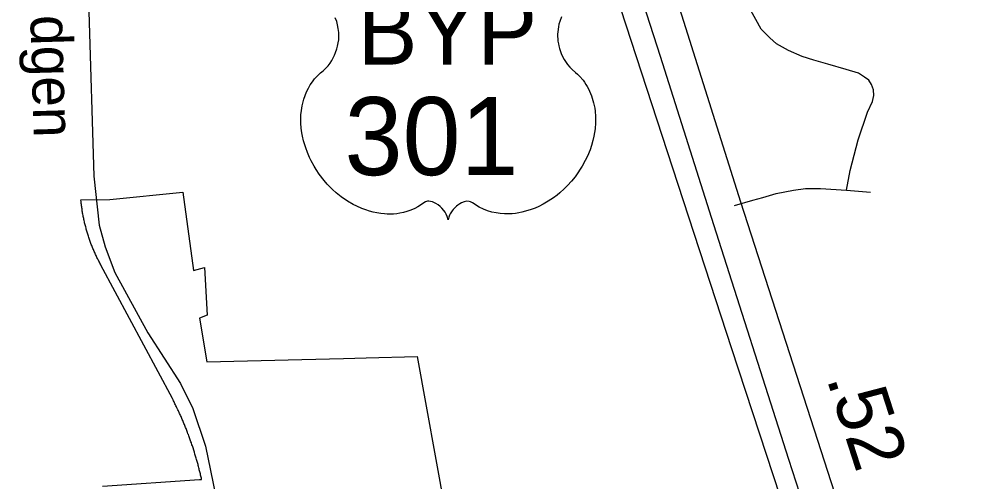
# Model space of a CAD drawing. Extents: x 2220236 to 2384410, y 720751 to 894131.
# Drawn here: x 2345172 to 2347371, y 786817 to 787885 of the extents above; entities that cross this region are included whole.
import ezdxf

# ---------------------------------------------------------------- set-up
doc = ezdxf.new("R2010")
doc.units = 0
for name, color, linetype in [('Exist Boundary Political City Limit New', 7, 'Continuous'), ('Exist Road Non-System Type 51', 7, 'Continuous'), ('Exist Road Primary US Divided Attributed', 7, 'Continuous'), ('Exist Road Primary US Mileage Hundredths English Label', 7, 'Continuous'), ('Exist Road Primary US Shield CELL', 7, 'Continuous'), ('Exist Road Primary US Shield Number Label', 7, 'Continuous'), ('Exist Road Secondary Type 51 Attributed', 7, 'Continuous'), ('Exist Road Secondary Type 51 Label', 7, 'Continuous'), ('Map Preparation Boundary City Limit Buffer Line', 7, 'Continuous')]:
    doc.layers.add(name, color=color, linetype=linetype)

msp = doc.modelspace()

# ---------------------------------------------------------------- linework, layer by layer
at = {"layer": 'Exist Boundary Political City Limit New'}
for points in [[(2346976.8, 786636.9), (2346817, 787124.6), (2346668.2, 787578.6), (2346465.5, 788201.5)], [(2345364.8, 786807.6), (2345588.8, 786822.9), (2345593.5, 786823.2), (2345593, 786825.8), (2345592.5, 786828.2), (2345592, 786830.7), (2345591.2, 786833.1), (2345590.8, 786835.6), (2345590.2, 786837.9), (2345589.5, 786840.4), (2345589, 786842.8), (2345588.2, 786845.2), (2345587.8, 786847.7), (2345587, 786850.1), (2345586.5, 786852.5), (2345585.8, 786854.9), (2345585.2, 786857.3), (2345584.5, 786859.8), (2345583.8, 786862.1), (2345583.2, 786864.6), (2345582.5, 786866.9), (2345581.8, 786869.4), (2345581, 786871.8), (2345580.5, 786874.2), (2345579, 786878.9), (2345578.2, 786881.4), (2345576.8, 786886.1), (2345575.2, 786890.9), (2345573.8, 786895.6), (2345572.2, 786900.4), (2345571.2, 786902.8), (2345569.8, 786907.5), (2345569, 786909.9), (2345568, 786912.2), (2345566.5, 786916.9), (2345565.5, 786919.2), (2345564.8, 786921.6), (2345563.8, 786923.9), (2345563, 786926.3), (2345562, 786928.6), (2345561.2, 786931), (2345560.2, 786933.3), (2345559.2, 786935.6), (2345558.5, 786938), (2345557.5, 786940.3), (2345556.5, 786942.6), (2345555.8, 786944.9), (2345554.8, 786947.2), (2345553.8, 786949.6), (2345552.8, 786951.9), (2345551.8, 786954.2), (2345551, 786956.5), (2345550, 786958.8), (2345549, 786961.1), (2345548, 786963.4), (2345547, 786965.7), (2345546, 786967.9), (2345545, 786970.2), (2345543.8, 786972.5), (2345542.8, 786974.8), (2345541.8, 786977.1), (2345540.8, 786979.3), (2345539.8, 786981.6), (2345538.5, 786983.9), (2345536.5, 786988.4), (2345535.5, 786990.6), (2345534.2, 786992.9), (2345533.2, 786995.1), (2345532, 786997.4), (2345531, 786999.6), (2345529.8, 787001.8), (2345528.8, 787004.1), (2345527.5, 787006.3), (2345526, 787009.6), (2345361, 787317.3), (2345360, 787319.5), (2345358.8, 787321.7), (2345357.5, 787323.9), (2345356.5, 787326.1), (2345355.2, 787328.4), (2345354.2, 787330.6), (2345353, 787332.8), (2345352, 787335.1), (2345350.8, 787337.3), (2345349.8, 787339.6), (2345348.8, 787341.9), (2345347.8, 787344.1), (2345346.8, 787346.4), (2345345.8, 787348.7), (2345344.8, 787351), (2345343.8, 787353.3), (2345342.8, 787355.6), (2345341.8, 787357.9), (2345341, 787360.2), (2345340, 787362.6), (2345339, 787364.9), (2345338.2, 787367.2), (2345337.2, 787369.6), (2345336.5, 787371.9), (2345335.5, 787374.2), (2345334, 787379), (2345333.2, 787381.4), (2345332.2, 787383.8), (2345330.8, 787388.5), (2345330, 787390.9), (2345329.5, 787393.3), (2345328, 787398.1), (2345327.2, 787400.5), (2345326.8, 787402.9), (2345326, 787405.3), (2345325.2, 787407.8), (2345324.8, 787410.2), (2345324.2, 787412.6), (2345323.5, 787415), (2345323, 787417.4), (2345322.5, 787419.9), (2345322, 787422.3), (2345321.5, 787424.8), (2345321, 787427.2), (2345320.5, 787429.7), (2345320, 787432.1), (2345319.5, 787434.6), (2345319, 787437.1), (2345318.5, 787439.5), (2345318.2, 787442), (2345317.8, 787444.4), (2345317.5, 787446.9), (2345317, 787449.4), (2345316.8, 787451.9), (2345316.2, 787454.4), (2345316, 787456.8), (2345315.8, 787459.3), (2345315.5, 787461.8), (2345315.2, 787464.2), (2345315, 787466.8), (2345314.8, 787468.3), (2345381.8, 787468.8), (2345550.2, 787485.4), (2345575, 787304.6), (2345600.2, 787312), (2345606.2, 787201.6), (2345588.8, 787194.9), (2345605.5, 787094.2), (2345824.8, 787099.8), (2345921, 787102.2), (2345973.2, 787103.5), (2346090.8, 787106.4), (2346155, 786754.6)]]:
    msp.add_lwpolyline(points, dxfattribs=at)
at = {"layer": 'Exist Road Non-System Type 51'}
msp.add_line((2347081.5, 787490.5), (2347136.8, 787485.5), dxfattribs=at)
for points in [[(2347081.5, 787490.5), (2347089.9, 787535.8), (2347108.3, 787606.2), (2347130.1, 787669.8), (2347141.3, 787695), (2347144.6, 787708.4), (2347143.5, 787721.8), (2347139, 787734.1), (2347133.4, 787744.1), (2347123.4, 787750.8), (2347108.9, 787759.8), (2347081, 787768.7), (2347038.6, 787781), (2347006.2, 787789.9), (2346979.4, 787798.9), (2346948.1, 787812.3), (2346920.2, 787827.9), (2346904.6, 787841.3), (2346884.5, 787861.4), (2346872.2, 787883.7), (2346861, 787905)], [(2346888.6, 787473.6), (2346919.1, 787482.2), (2346959.3, 787490.5), (2346987.2, 787493.9), (2347021.2, 787493.9), (2347081.5, 787490.5)], [(2346823.5, 787454.9), (2346865.5, 787467.1), (2346888.6, 787473.6)]]:
    msp.add_lwpolyline(points, dxfattribs=at)
at = {"layer": 'Exist Road Primary US Divided Attributed'}
for points in [[(2346210.2, 789148.9), (2346300.2, 788891.8), (2346389.8, 788611.3), (2346540.8, 788143.2), (2346651.9, 787799.6), (2346774.7, 787411.2), (2346947.6, 786869.7), (2347015.3, 786660.5), (2347069.4, 786501.8), (2347364.1, 785590.9)], [(2347439.5, 785590.9), (2347132.2, 786550.5), (2347015.3, 786913.2), (2346837.7, 787462.6), (2346701.7, 787894.2), (2346625.4, 788129.9), (2346481.2, 788589.6)]]:
    msp.add_lwpolyline(points, dxfattribs=at)
at = {"layer": 'Exist Road Primary US Shield CELL'}
msp.add_lwpolyline([(2346423.8, 787889.7), (2346419.9, 787879.3), (2346418, 787872.8), (2346416.8, 787867.3), (2346415.3, 787855.8), (2346414.9, 787850.3), (2346414.9, 787844.9), (2346415.2, 787839.2), (2346415.7, 787833.8), (2346416.7, 787828.1), (2346417.6, 787823), (2346419.2, 787816.9), (2346421.5, 787809.7), (2346424.3, 787802.8), (2346430.2, 787791.7), (2346437.7, 787780.3), (2346443.1, 787773.9), (2346448.4, 787768.4), (2346456.4, 787761.7), (2346460.7, 787757.9), (2346465.6, 787753), (2346473.7, 787743.6), (2346476.9, 787739.2), (2346480.2, 787734.3), (2346483.3, 787729.2), (2346486.3, 787723.7), (2346488.7, 787718.9), (2346493.2, 787707.9), (2346496.6, 787697.2), (2346498.1, 787691.6), (2346500.5, 787679), (2346501.4, 787672.7), (2346502.4, 787660.4), (2346502.4, 787645.5), (2346501.3, 787631.4), (2346498.6, 787614.9), (2346496.4, 787605), (2346493, 787593.6), (2346489.8, 787583.6), (2346483.9, 787568.9), (2346478.7, 787558.3), (2346471.9, 787545.8), (2346467.3, 787538.3), (2346461.9, 787530.3), (2346455.1, 787521), (2346447.2, 787511.1), (2346437.7, 787500.7), (2346430.1, 787493), (2346420, 787484.1), (2346414, 787479), (2346405.3, 787472.5), (2346393.5, 787464.6), (2346381.8, 787457.8), (2346371.8, 787452.8), (2346363, 787449), (2346351.6, 787444.6), (2346332.6, 787439.4), (2346325.7, 787437.9), (2346317.5, 787436.7), (2346309.8, 787436), (2346302.4, 787435.5), (2346292.4, 787435.5), (2346282.4, 787436.3), (2346273, 787437.6), (2346263.2, 787439.7), (2346253, 787442.7), (2346243.7, 787446.4), (2346234.2, 787451), (2346218.3, 787461), (2346213.7, 787463.5), (2346211.1, 787464.2), (2346205, 787464.5), (2346199.2, 787463.2), (2346193.3, 787460.9), (2346189.7, 787459), (2346185, 787455.9), (2346181.3, 787453), (2346176.9, 787448.8), (2346173.9, 787445.3), (2346171.6, 787442.6), (2346167.1, 787435.5), (2346165.5, 787432.2), (2346163.8, 787427.8), (2346162.4, 787421.5), (2346160.3, 787429.5), (2346158, 787434.8), (2346155.2, 787439.4), (2346152.4, 787443.4), (2346147.9, 787448.6), (2346143.9, 787452.4), (2346139, 787456.4), (2346133.9, 787459.5), (2346129.7, 787461.6), (2346125.9, 787463.1), (2346121.3, 787464.2), (2346117.5, 787464.5), (2346114.4, 787464.5), (2346110.1, 787463.5), (2346104.3, 787459.3), (2346098.8, 787455.5), (2346092.8, 787451.8), (2346085.6, 787448), (2346080.4, 787445.5), (2346074.2, 787443.1), (2346066.9, 787440.7), (2346059, 787438.6), (2346050.9, 787437), (2346043.7, 787435.9), (2346036, 787435.2), (2346029.1, 787435), (2346021.9, 787435), (2346015.2, 787435.6), (2346007.3, 787436.3), (2345997.6, 787437.7), (2345989.6, 787439.5), (2345981.1, 787441.8), (2345972.3, 787444.5), (2345963, 787448.1), (2345951.3, 787453.2), (2345943.2, 787457.4), (2345930.3, 787464.8), (2345915.3, 787475.2), (2345903.9, 787484.4), (2345895.6, 787491.9), (2345883.4, 787504.3), (2345876.2, 787512.5), (2345864.9, 787527.1), (2345857.7, 787537.6), (2345853.1, 787545.4), (2345846.2, 787557.8), (2345842.5, 787565.7), (2345837.6, 787577.1), (2345833.8, 787587.5), (2345830.6, 787597.4), (2345828.9, 787603.7), (2345826.4, 787614.7), (2345825, 787622.5), (2345823.5, 787633.2), (2345822.7, 787644.5), (2345822.6, 787655), (2345822.8, 787663.6), (2345823.8, 787673.7), (2345825.5, 787684.4), (2345827.6, 787693.6), (2345829.4, 787700.2), (2345832.2, 787708.3), (2345835.8, 787717.2), (2345840, 787725.7), (2345844.1, 787732.8), (2345849.2, 787740.4), (2345854.2, 787746.8), (2345860.8, 787754), (2345867.6, 787760.5), (2345873.9, 787765.6), (2345881.3, 787772.9), (2345885.2, 787777.3), (2345889.9, 787783.4), (2345893.6, 787789.1), (2345896.5, 787794.2), (2345900.5, 787801.8), (2345902.8, 787807.4), (2345905.8, 787816), (2345907.3, 787822.1), (2345908.8, 787830), (2345909.8, 787837.3), (2345910.1, 787846.5), (2345909.9, 787854.1), (2345908.9, 787863), (2345907.3, 787871.5), (2345905.2, 787879), (2345902, 787887.5)], dxfattribs=at)
at = {"layer": 'Exist Road Secondary Type 51 Attributed'}
msp.add_lwpolyline([(2345313.3, 788416.6), (2345322.7, 788307.6), (2345333.5, 787902.5), (2345344.9, 787522.4), (2345357, 787409.3), (2345371, 787359.8), (2345393.6, 787300.1), (2345469.3, 787161.1), (2345544.5, 787044.2), (2345573.3, 786986.5), (2345602.5, 786899.9), (2345642.1, 786705.5), (2345685.2, 786410.8), (2345710.1, 786184), (2345716.8, 786077.7), (2345718.1, 786009)], dxfattribs=at)
at = {"layer": 'Map Preparation Boundary City Limit Buffer Line'}
for points in [[(2346976.8, 786636.9), (2346817, 787124.6), (2346668.2, 787578.6), (2346465.5, 788201.5)], [(2345364.8, 786807.6), (2345588.8, 786822.9), (2345593.5, 786823.2), (2345593, 786825.8), (2345592.5, 786828.2), (2345592, 786830.7), (2345591.2, 786833.1), (2345590.8, 786835.6), (2345590.2, 786837.9), (2345589.5, 786840.4), (2345589, 786842.8), (2345588.2, 786845.2), (2345587.8, 786847.7), (2345587, 786850.1), (2345586.5, 786852.5), (2345585.8, 786854.9), (2345585.2, 786857.3), (2345584.5, 786859.8), (2345583.8, 786862.1), (2345583.2, 786864.6), (2345582.5, 786866.9), (2345581.8, 786869.4), (2345581, 786871.8), (2345580.5, 786874.2), (2345579, 786878.9), (2345578.2, 786881.4), (2345576.8, 786886.1), (2345575.2, 786890.9), (2345573.8, 786895.6), (2345572.2, 786900.4), (2345571.2, 786902.8), (2345569.8, 786907.5), (2345569, 786909.9), (2345568, 786912.2), (2345566.5, 786916.9), (2345565.5, 786919.2), (2345564.8, 786921.6), (2345563.8, 786923.9), (2345563, 786926.3), (2345562, 786928.6), (2345561.2, 786931), (2345560.2, 786933.3), (2345559.2, 786935.6), (2345558.5, 786938), (2345557.5, 786940.3), (2345556.5, 786942.6), (2345555.8, 786944.9), (2345554.8, 786947.2), (2345553.8, 786949.6), (2345552.8, 786951.9), (2345551.8, 786954.2), (2345551, 786956.5), (2345550, 786958.8), (2345549, 786961.1), (2345548, 786963.4), (2345547, 786965.7), (2345546, 786967.9), (2345545, 786970.2), (2345543.8, 786972.5), (2345542.8, 786974.8), (2345541.8, 786977.1), (2345540.8, 786979.3), (2345539.8, 786981.6), (2345538.5, 786983.9), (2345536.5, 786988.4), (2345535.5, 786990.6), (2345534.2, 786992.9), (2345533.2, 786995.1), (2345532, 786997.4), (2345531, 786999.6), (2345529.8, 787001.8), (2345528.8, 787004.1), (2345527.5, 787006.3), (2345526, 787009.6), (2345361, 787317.3), (2345360, 787319.5), (2345358.8, 787321.7), (2345357.5, 787323.9), (2345356.5, 787326.1), (2345355.2, 787328.4), (2345354.2, 787330.6), (2345353, 787332.8), (2345352, 787335.1), (2345350.8, 787337.3), (2345349.8, 787339.6), (2345348.8, 787341.9), (2345347.8, 787344.1), (2345346.8, 787346.4), (2345345.8, 787348.7), (2345344.8, 787351), (2345343.8, 787353.3), (2345342.8, 787355.6), (2345341.8, 787357.9), (2345341, 787360.2), (2345340, 787362.6), (2345339, 787364.9), (2345338.2, 787367.2), (2345337.2, 787369.6), (2345336.5, 787371.9), (2345335.5, 787374.2), (2345334, 787379), (2345333.2, 787381.4), (2345332.2, 787383.8), (2345330.8, 787388.5), (2345330, 787390.9), (2345329.5, 787393.3), (2345328, 787398.1), (2345327.2, 787400.5), (2345326.8, 787402.9), (2345326, 787405.3), (2345325.2, 787407.8), (2345324.8, 787410.2), (2345324.2, 787412.6), (2345323.5, 787415), (2345323, 787417.4), (2345322.5, 787419.9), (2345322, 787422.3), (2345321.5, 787424.8), (2345321, 787427.2), (2345320.5, 787429.7), (2345320, 787432.1), (2345319.5, 787434.6), (2345319, 787437.1), (2345318.5, 787439.5), (2345318.2, 787442), (2345317.8, 787444.4), (2345317.5, 787446.9), (2345317, 787449.4), (2345316.8, 787451.9), (2345316.2, 787454.4), (2345316, 787456.8), (2345315.8, 787459.3), (2345315.5, 787461.8), (2345315.2, 787464.2), (2345315, 787466.8), (2345314.8, 787468.3), (2345381.8, 787468.8), (2345550.2, 787485.4), (2345575, 787304.6), (2345600.2, 787312), (2345606.2, 787201.6), (2345588.8, 787194.9), (2345605.5, 787094.2), (2345824.8, 787099.8), (2345921, 787102.2), (2345973.2, 787103.5), (2346090.8, 787106.4), (2346155, 786754.6)]]:
    msp.add_lwpolyline(points, dxfattribs=at)

# ---------------------------------------------------------------- texts
at = {"layer": 'Exist Road Primary US Mileage Hundredths English Label'}
msp.add_text('.52', height=125, rotation=287.8731, dxfattribs=at).set_placement((2347034.8, 787056.4))
at = {"layer": 'Exist Road Primary US Shield Number Label'}
for s, height, p in [('BYP', 155, (2345953.2, 787779.8)), ('301', 180, (2345923.3, 787524.9))]:
    msp.add_text(s, height=height, dxfattribs=at).set_placement(p)
at = {"layer": 'Exist Road Secondary Type 51 Label'}
msp.add_text('Pridgen', height=95, rotation=271.6452, dxfattribs=at).set_placement((2345193.7, 788048.2))

doc.saveas('drawing.dxf')
